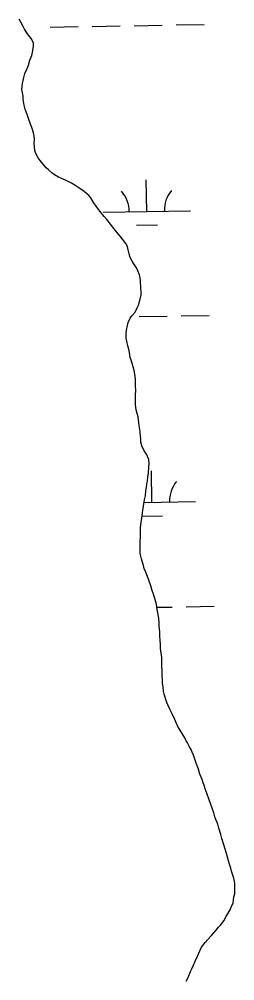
# Model space of a CAD drawing. Extents: x 3903937 to 3942190, y 260677 to 286651.
# Drawn here: x 3927409 to 3927655, y 266524 to 267624 of the extents above; entities that cross this region are included whole.
import ezdxf

# ---------------------------------------------------------------- set-up
doc = ezdxf.new("R2010")
doc.units = 0
doc.layers.add('V-WETL-SWMP', color=7, linetype='Continuous')

msp = doc.modelspace()

# ---------------------------------------------------------------- linework, layer by layer
at = {"layer": 'V-WETL-SWMP'}
for p, q in [((3927410.5, 267620.3), (3927408.6, 267623.7)), ((3927413.1, 267615.5), (3927410.5, 267620.3)), ((3927540, 267616.3), (3927572, 267616.9)), ((3927588, 267617.2), (3927620, 267617.8)), ((3927414.7, 267612.4), (3927413.1, 267615.5)), ((3927417.2, 267608), (3927414.7, 267612.4)), ((3927419.3, 267605.4), (3927417.2, 267608)), ((3927422.2, 267601.6), (3927419.3, 267605.4)), ((3927444, 267614.7), (3927476, 267615.2)), ((3927492, 267615.5), (3927524, 267616.1)), ((3927424.8, 267596.6), (3927422.2, 267601.6)), ((3927425.1, 267592.9), (3927424.8, 267596.6)), ((3927422.9, 267582.2), (3927423.9, 267585.5)), ((3927423.9, 267585.5), (3927425.1, 267592.9)), ((3927419.1, 267571.3), (3927420.8, 267576.8)), ((3927420.8, 267576.8), (3927422.9, 267582.2)), ((3927414, 267557.1), (3927415, 267561.6)), ((3927415, 267561.6), (3927417.5, 267567.5)), ((3927417.5, 267567.5), (3927419.1, 267571.3)), ((3927411.4, 267543.2), (3927412.3, 267550.4)), ((3927412.3, 267550.4), (3927414, 267557.1)), ((3927413, 267535.6), (3927411.4, 267543.2)), ((3927413.2, 267532.3), (3927413, 267535.6)), ((3927414.4, 267525.4), (3927413.2, 267532.3)), ((3927415.4, 267521), (3927414.4, 267525.4)), ((3927417.6, 267514.6), (3927415.4, 267521)), ((3927419.3, 267510.2), (3927417.6, 267514.6)), ((3927421.4, 267503.8), (3927419.3, 267510.2)), ((3927423, 267500.1), (3927421.4, 267503.8)), ((3927424.9, 267493.9), (3927423, 267500.1)), ((3927425.7, 267490.1), (3927424.9, 267493.9)), ((3927425.5, 267481.5), (3927426, 267486.5)), ((3927426, 267486.5), (3927425.7, 267490.1)), ((3927426.6, 267473.8), (3927425.5, 267481.5)), ((3927427.7, 267470.3), (3927426.6, 267473.8)), ((3927430.4, 267465.2), (3927427.7, 267470.3)), ((3927432.6, 267462.1), (3927430.4, 267465.2)), ((3927435.8, 267458), (3927432.6, 267462.1)), ((3927439.4, 267453.9), (3927435.8, 267458)), ((3927441.9, 267451.4), (3927439.4, 267453.9)), ((3927445.9, 267448), (3927441.9, 267451.4)), ((3927448.8, 267445.9), (3927445.9, 267448)), ((3927453.7, 267443.1), (3927448.8, 267445.9)), ((3927457, 267441.7), (3927453.7, 267443.1)), ((3927462.2, 267439.3), (3927457, 267441.7)), ((3927465.5, 267437.8), (3927462.2, 267439.3)), ((3927468.5, 267436.2), (3927465.5, 267437.8)), ((3927473.4, 267433.3), (3927468.5, 267436.2)), ((3927476.9, 267430.8), (3927473.4, 267433.3)), ((3927482.7, 267426.6), (3927476.9, 267430.8)), ((3927554.6, 267404), (3927553.9, 267440)), ((3927488.5, 267421.9), (3927482.7, 267426.6)), ((3927490.7, 267419.4), (3927488.5, 267421.9)), ((3927493.3, 267414.8), (3927490.7, 267419.4)), ((3927497.5, 267408.7), (3927493.3, 267414.8)), ((3927500.7, 267404.4), (3927497.5, 267408.7)), ((3927505.8, 267398), (3927500.7, 267404.4)), ((3927504.6, 267403.1), (3927604.6, 267404.8)), ((3927508.7, 267394.8), (3927505.8, 267398)), ((3927512.9, 267389.5), (3927508.7, 267394.8)), ((3927515.8, 267386), (3927512.9, 267389.5)), ((3927519.9, 267380.8), (3927515.8, 267386)), ((3927542.8, 267388.3), (3927566.8, 267388.8)), ((3927524.2, 267375.6), (3927519.9, 267380.8)), ((3927526.9, 267372.1), (3927524.2, 267375.6)), ((3927530.5, 267367.2), (3927526.9, 267372.1)), ((3927532.3, 267364), (3927530.5, 267367.2)), ((3927533.3, 267360), (3927532.3, 267364)), ((3927534.2, 267355.5), (3927533.3, 267360)), ((3927535.6, 267351.2), (3927534.2, 267355.5)), ((3927537.8, 267347.1), (3927535.6, 267351.2)), ((3927539.7, 267344.1), (3927537.8, 267347.1)), ((3927542.6, 267339.5), (3927539.7, 267344.1)), ((3927544.3, 267336.2), (3927542.6, 267339.5)), ((3927546.1, 267331.4), (3927544.3, 267336.2)), ((3927546.9, 267328.4), (3927546.1, 267331.4)), ((3927547.5, 267324.3), (3927546.9, 267328.4)), ((3927547.7, 267316.7), (3927547.5, 267324.3)), ((3927547.1, 267303.7), (3927548, 267308.6)), ((3927548, 267311.9), (3927547.7, 267316.7)), ((3927548, 267308.6), (3927548, 267311.9)), ((3927544.9, 267296.9), (3927547.1, 267303.7)), ((3927537.9, 267284.8), (3927541.1, 267288.7)), ((3927541.1, 267288.7), (3927543.5, 267293.6)), ((3927543.5, 267293.6), (3927544.9, 267296.9)), ((3927532.3, 267273.4), (3927533.3, 267276.9)), ((3927533.3, 267276.9), (3927535.7, 267281.9)), ((3927535.7, 267281.9), (3927537.9, 267284.8)), ((3927545.8, 267283.7), (3927577.8, 267284.3)), ((3927593.8, 267284.6), (3927625.8, 267285.1)), ((3927530.8, 267264.7), (3927531.3, 267268.4)), ((3927530.9, 267259.2), (3927530.8, 267264.7)), ((3927531.3, 267268.4), (3927532.3, 267273.4)), ((3927531.6, 267255.7), (3927530.9, 267259.2)), ((3927532.9, 267250.3), (3927531.6, 267255.7)), ((3927533.9, 267246.6), (3927532.9, 267250.3)), ((3927534.7, 267242.6), (3927533.9, 267246.6)), ((3927535.7, 267236.9), (3927534.7, 267242.6)), ((3927536.9, 267232.7), (3927535.7, 267236.9)), ((3927538.9, 267226.2), (3927536.9, 267232.7)), ((3927540, 267222), (3927538.9, 267226.2)), ((3927541.1, 267215.6), (3927540, 267222)), ((3927541.5, 267211.3), (3927541.1, 267215.6)), ((3927541.6, 267205), (3927541.5, 267211.3)), ((3927542, 267198.7), (3927541.6, 267205)), ((3927541.7, 267194.6), (3927542, 267198.7)), ((3927541.6, 267189.3), (3927541.7, 267194.6)), ((3927541.6, 267182.7), (3927541.6, 267189.3)), ((3927542.3, 267177.2), (3927541.6, 267182.7)), ((3927543.6, 267173.1), (3927542.3, 267177.2)), ((3927544.6, 267169.2), (3927543.6, 267173.1)), ((3927545.6, 267162.2), (3927544.6, 267169.2)), ((3927546, 267159.2), (3927545.6, 267162.2)), ((3927546.6, 267154.8), (3927546, 267159.2)), ((3927546.9, 267151.7), (3927546.6, 267154.8)), ((3927547.4, 267147.2), (3927546.9, 267151.7)), ((3927547.6, 267144.2), (3927547.4, 267147.2)), ((3927547.9, 267140), (3927547.6, 267144.2)), ((3927548.7, 267136.1), (3927547.9, 267140)), ((3927551.6, 267130.3), (3927548.7, 267136.1)), ((3927554.3, 267126.5), (3927551.6, 267130.3)), ((3927556.8, 267120.2), (3927554.3, 267126.5)), ((3927556.5, 267105.3), (3927557, 267111.8)), ((3927557.4, 267115.4), (3927556.8, 267120.2)), ((3927557, 267111.8), (3927557.4, 267115.4)), ((3927555.2, 267095.7), (3927555.9, 267100.1)), ((3927555.9, 267100.1), (3927556.5, 267105.3)), ((3927560.4, 267071.3), (3927559.8, 267107.3)), ((3927554.2, 267088.4), (3927554.6, 267092.7)), ((3927554.6, 267092.7), (3927555.2, 267095.7)), ((3927551.8, 267074.4), (3927552.9, 267078.8)), ((3927552.9, 267078.8), (3927553.6, 267084.8)), ((3927553.6, 267084.8), (3927554.2, 267088.4)), ((3927550.4, 267064.5), (3927551.1, 267069.5)), ((3927551.1, 267069.5), (3927551.8, 267074.4)), ((3927551.3, 267071.2), (3927610.4, 267072.2)), ((3927548.8, 267053.1), (3927549.7, 267059.7)), ((3927549.1, 267055.7), (3927572.7, 267056.1)), ((3927549.7, 267059.7), (3927550.4, 267064.5)), ((3927547.5, 267042.2), (3927548.1, 267048.7)), ((3927548.1, 267048.7), (3927548.8, 267053.1)), ((3927547.3, 267031.8), (3927547.4, 267035.6)), ((3927547.4, 267035.6), (3927547.5, 267042.2)), ((3927546.9, 267018.4), (3927547.1, 267023)), ((3927547, 267026.3), (3927547.3, 267031.8)), ((3927547.1, 267023), (3927547, 267026.3)), ((3927547.1, 267013), (3927546.9, 267018.4)), ((3927548.5, 267006.9), (3927547.1, 267013)), ((3927549.4, 267004), (3927548.5, 267006.9)), ((3927550.7, 266999.2), (3927549.4, 267004)), ((3927551.7, 266995.9), (3927550.7, 266999.2)), ((3927553.1, 266992.2), (3927551.7, 266995.9)), ((3927555.4, 266986.6), (3927553.1, 266992.2)), ((3927556.9, 266982.4), (3927555.4, 266986.6)), ((3927559.2, 266976), (3927556.9, 266982.4)), ((3927560.4, 266971.7), (3927559.2, 266976)), ((3927562.6, 266965.2), (3927560.4, 266971.7)), ((3927564.4, 266958.9), (3927562.6, 266965.2)), ((3927565.6, 266954.7), (3927564.4, 266958.9)), ((3927566.6, 266948.7), (3927565.6, 266954.7)), ((3927566.1, 266951.4), (3927583.7, 266951.7)), ((3927567.3, 266945), (3927566.6, 266948.7)), ((3927599.7, 266951.9), (3927631.7, 266952.5)), ((3927568.2, 266938.4), (3927567.3, 266945)), ((3927568.6, 266933.8), (3927568.2, 266938.4)), ((3927568.8, 266929.4), (3927568.6, 266933.8)), ((3927569.4, 266923.6), (3927568.8, 266929.4)), ((3927569.5, 266919.3), (3927569.4, 266923.6)), ((3927570, 266913.2), (3927569.5, 266919.3)), ((3927570.2, 266909.5), (3927570, 266913.2)), ((3927570.4, 266904.5), (3927570.2, 266909.5)), ((3927570.6, 266901.2), (3927570.4, 266904.5)), ((3927571.2, 266897), (3927570.6, 266901.2)), ((3927571.6, 266893.6), (3927571.2, 266897)), ((3927571.8, 266888.2), (3927571.6, 266893.6)), ((3927571.9, 266884.4), (3927571.8, 266888.2)), ((3927572.1, 266878.6), (3927571.9, 266884.4)), ((3927572.2, 266872.6), (3927572.1, 266878.6)), ((3927572.5, 266868.5), (3927572.2, 266872.6)), ((3927572.6, 266864.5), (3927572.5, 266868.5)), ((3927573.1, 266860.6), (3927572.6, 266864.5)), ((3927573.6, 266855.2), (3927573.1, 266860.6)), ((3927574.5, 266851.9), (3927573.6, 266855.2)), ((3927575.9, 266847.1), (3927574.5, 266851.9)), ((3927577.5, 266842.6), (3927575.9, 266847.1)), ((3927578.8, 266839.7), (3927577.5, 266842.6)), ((3927580.7, 266835.8), (3927578.8, 266839.7)), ((3927583.6, 266829.5), (3927580.7, 266835.8)), ((3927586.2, 266823.8), (3927583.6, 266829.5)), ((3927588.7, 266818.7), (3927586.2, 266823.8)), ((3927590.1, 266815.2), (3927588.7, 266818.7)), ((3927598.2, 266802), (3927590.1, 266815.2)), ((3927599.5, 266798.8), (3927598.2, 266802)), ((3927601.2, 266796.3), (3927599.5, 266798.8)), ((3927603.5, 266792), (3927601.2, 266796.3)), ((3927605.2, 266788.8), (3927603.5, 266792)), ((3927606.5, 266785.6), (3927605.2, 266788.8)), ((3927607.8, 266782.4), (3927606.5, 266785.6)), ((3927609.8, 266776.7), (3927607.8, 266782.4)), ((3927611.1, 266773.1), (3927609.8, 266776.7)), ((3927613.7, 266766.4), (3927611.1, 266773.1)), ((3927615.2, 266760.7), (3927613.7, 266766.4)), ((3927617.9, 266754.6), (3927615.2, 266760.7)), ((3927619.2, 266750.7), (3927617.9, 266754.6)), ((3927620.1, 266747.9), (3927619.2, 266750.7)), ((3927621.4, 266744), (3927620.1, 266747.9)), ((3927623.7, 266737.9), (3927621.4, 266744)), ((3927625.6, 266732.3), (3927623.7, 266737.9)), ((3927627.9, 266725.9), (3927625.6, 266732.3)), ((3927629.5, 266721.6), (3927627.9, 266725.9)), ((3927631.1, 266716.3), (3927629.5, 266721.6)), ((3927632.4, 266712), (3927631.1, 266716.3)), ((3927633.7, 266708.8), (3927632.4, 266712)), ((3927635.7, 266703.5), (3927633.7, 266708.8)), ((3927636.9, 266698.8), (3927635.7, 266703.5)), ((3927639.2, 266691.7), (3927636.9, 266698.8)), ((3927640.5, 266687.1), (3927639.2, 266691.7)), ((3927642.7, 266680), (3927640.5, 266687.1)), ((3927645.6, 266670.1), (3927642.7, 266680)), ((3927648.1, 266661.6), (3927645.6, 266670.1)), ((3927649.1, 266657.7), (3927648.1, 266661.6)), ((3927650.7, 266653.1), (3927649.1, 266657.7)), ((3927651.6, 266649.9), (3927650.7, 266653.1)), ((3927652.9, 266645.3), (3927651.6, 266649.9)), ((3927654.2, 266641.7), (3927652.9, 266645.3)), ((3927655.1, 266636), (3927654.2, 266641.7)), ((3927655.2, 266628.3), (3927655.1, 266636)), ((3927655.1, 266623.7), (3927655.2, 266628.3)), ((3927653.4, 266613.2), (3927654.3, 266620.2)), ((3927654.3, 266620.2), (3927655.1, 266623.7)), ((3927647.7, 266601.8), (3927650, 266605.6)), ((3927650, 266605.6), (3927651.5, 266609.8)), ((3927651.5, 266609.8), (3927653.4, 266613.2)), ((3927642.9, 266593.5), (3927645.1, 266597.7)), ((3927645.1, 266597.7), (3927647.7, 266601.8)), ((3927634.1, 266582.2), (3927636.7, 266585.6)), ((3927636.7, 266585.6), (3927638.9, 266588)), ((3927638.9, 266588), (3927642.9, 266593.5)), ((3927624.3, 266571.5), (3927628.7, 266576.3)), ((3927628.7, 266576.3), (3927631.2, 266579.1)), ((3927631.2, 266579.1), (3927634.1, 266582.2)), ((3927615.1, 266558.8), (3927617, 266563)), ((3927617, 266563), (3927621.4, 266568.1)), ((3927621.4, 266568.1), (3927624.3, 266571.5)), ((3927610.2, 266547.7), (3927612.5, 266552.6)), ((3927612.5, 266552.6), (3927615.1, 266558.8)), ((3927606.1, 266538), (3927607.6, 266541.5)), ((3927607.6, 266541.5), (3927610.2, 266547.7)), ((3927599.7, 266523.8), (3927601.9, 266528.3)), ((3927601.9, 266528.3), (3927604.6, 266535.2)), ((3927604.6, 266535.2), (3927606.1, 266538))]:
    msp.add_line(p, q, dxfattribs=at)
for centre, start, end in [((3927499.3, 267403.5), 0.2366, 41.7802), ((3927609.8, 267405.4), 140.2366, 181.7802), ((3927615.7, 267072.8), 140.2366, 181.7802)]:
    msp.add_arc(centre, 35.2, start, end, dxfattribs=at)

doc.saveas('drawing.dxf')
